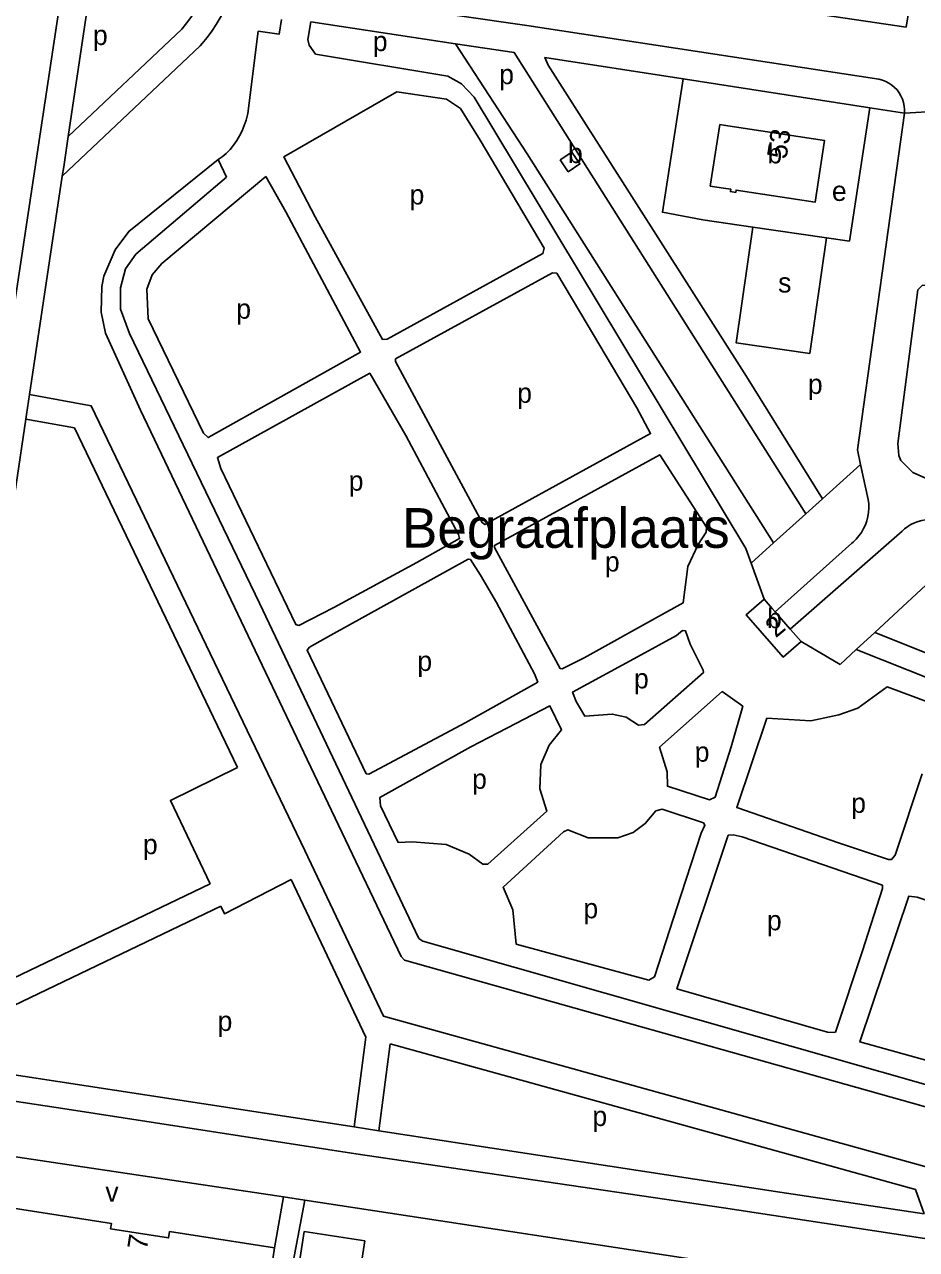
# Model space of a CAD drawing. Extents: x 163012 to 165277, y 382513 to 383987.
# Drawn here: x 163359.2 to 163538.9, y 382977.2 to 383224 of the extents above; entities that cross this region are included whole.
import ezdxf

# ---------------------------------------------------------------- set-up
doc = ezdxf.new("R2010")
doc.units = 0
for name, color, linetype in [('BLT_Basislijn', 7, 'Continuous'), ('BLT_Bebouwing', 7, 'Continuous'), ('BLT_Centroide', 7, 'Continuous'), ('BLT_Huisnummer', 7, 'Continuous'), ('BLT_Terrein_beschrifting', 7, 'Continuous'), ('BLT_Vlakafsluiter', 7, 'Continuous')]:
    doc.layers.add(name, color=color, linetype=linetype)

msp = doc.modelspace()

# ---------------------------------------------------------------- linework, layer by layer
at = {"layer": 'BLT_Basislijn'}
for p, q in [((163463.3, 383234.3), (163536.83, 383223.46)), ((163536.83, 383223.46), (163538.23, 383231.93)), ((163372.01, 383228.39), (163368.01, 383201.4)), ((163417.58, 383229.95), (163460.38, 383223.76)), ((163390.87, 383223), (163368.01, 383201.4)), ((163446.06, 383220.09), (163416.86, 383224.53)), ((163460.38, 383223.76), (163531.34, 383212.95)), ((163394.62, 383219.69), (163366.82, 383193.4)), ((163491.87, 383213.03), (163529.52, 383207.21)), ((163536.45, 383206.14), (163527.01, 383138.28)), ((163529.52, 383207.21), (163536.45, 383206.14)), ((163368.01, 383201.4), (163367.11, 383195.31)), ((163399.9, 383193.24), (163398.21, 383196.8)), ((163366.82, 383193.4), (163360.19, 383149.41)), ((163367.11, 383195.31), (163366.82, 383193.4)), ((163520.79, 383181), (163505.94, 383183.16)), ((163360.19, 383149.41), (163359.59, 383145.43)), ((163359.45, 383144.46), (163350, 383080.74)), ((163359.59, 383145.43), (163359.45, 383144.46)), ((163527.64, 383135.32), (163527.01, 383138.28)), ((163527.64, 383135.32), (163519.97, 383128.43)), ((163529.16, 383128.29), (163527.64, 383135.32)), ((163519.97, 383128.43), (163516.61, 383125.41)), ((163516.61, 383125.41), (163510.09, 383119.55)), ((163536.02, 383121.92), (163513.47, 383102.18)), ((163510.09, 383119.55), (163505.59, 383115.49)), ((163525.88, 383119.51), (163510.41, 383105.68)), ((163504.53, 383118.45), (163505.59, 383115.49)), ((163505.59, 383115.49), (163508.18, 383108.22)), ((163546.61, 383116.48), (163530.49, 383101.51)), ((163515.65, 383099.69), (163523.51, 383095.03)), ((163530.49, 383101.51), (163526.77, 383098.05)), ((163526.77, 383098.05), (163523.51, 383095.03)), ((163350, 383028.58), (163396.61, 383050.87)), ((163412.94, 383051.74), (163427.99, 383020.01)), ((163350, 383023.04), (163398.77, 383046.36)), ((163427.99, 383020.01), (163425.61, 383001.92)), ((163432.85, 383018.66), (163430.56, 383001.16)), ((163432.85, 383018.66), (163538.69, 382989.32)), ((163350, 383013.53), (163425.61, 383001.92)), ((163425.61, 383001.92), (163430.56, 383001.16)), ((163430.56, 383001.16), (163511.39, 382988.75)), ((163511.39, 382988.75), (163540.44, 382984.41)), ((163538.69, 382989.32), (163540.44, 382984.41)), ((163409.56, 382977.58), (163411.36, 382987.86)), ((163415.7, 382987.19), (163411.36, 382987.86)), ((163495.47, 382975.03), (163415.7, 382987.19)), ((163500, 382985.64), (163617.67, 382967.74))]:
    msp.add_line(p, q, dxfattribs=at)
for points in [[(163368.47, 383237.95), (163367.9, 383237.24), (163367.52, 383236.23), (163353.87, 383146.27)], [(163394.11, 383227.55), (163393.36, 383226.3), (163392.54, 383225.1), (163391.66, 383223.94), (163390.87, 383223)], [(163399.34, 383226.75), (163398.6, 383225.34), (163397.8, 383223.97), (163396.93, 383222.64), (163395.99, 383221.36), (163394.99, 383220.12), (163394.62, 383219.69)], [(163404.17, 383206.02), (163406.29, 383222.6), (163410.53, 383222.03), (163411.01, 383224.95)], [(163504.53, 383118.45), (163449.79, 383209.3), (163447.24, 383212), (163444.47, 383213.53), (163417.83, 383217.96), (163416.53, 383219.81), (163416.3, 383220.96), (163416.86, 383224.53)], [(163446.06, 383220.09), (163460.46, 383197.89), (163510.09, 383119.55)], [(163446.06, 383220.09), (163457.85, 383218.31), (163516.61, 383125.41)], [(163491.87, 383213.03), (163464.04, 383217.35), (163464.72, 383215.75), (163504.67, 383153.07), (163519.97, 383128.43)], [(163491.87, 383213.03), (163487.72, 383186.14), (163495.83, 383184.63), (163505.94, 383183.16)], [(163531.34, 383212.95), (163532.03, 383212.77), (163532.7, 383212.5), (163533.33, 383212.17), (163533.93, 383211.77), (163534.48, 383211.3), (163534.97, 383210.78), (163535.4, 383210.2), (163535.76, 383209.58), (163536.05, 383208.92), (163536.27, 383208.24), (163536.41, 383207.53), (163536.47, 383206.82), (163536.45, 383206.14)], [(163451.02, 383200.65), (163463.88, 383178.92), (163463.65, 383177.84), (163432.24, 383160.57), (163431.31, 383160.53), (163417.77, 383185.24), (163411.48, 383197.34), (163434.24, 383210.41), (163444.21, 383208.93), (163447.06, 383207.03), (163451.02, 383200.65)], [(163398.21, 383196.8), (163399.03, 383197.3), (163399.84, 383197.96), (163400.61, 383198.78), (163401.31, 383199.66), (163401.96, 383200.59), (163402.53, 383201.56), (163403.04, 383202.57), (163403.47, 383203.61), (163403.83, 383204.68), (163404.11, 383205.77), (163404.17, 383206.02)], [(163520.79, 383181), (163525.38, 383180.33), (163529.52, 383207.21)], [(163637.57, 382979.41), (163624.92, 382982.3), (163435.77, 383035.53), (163435.1, 383036.27), (163382.56, 383146.29), (163375.53, 383161.81), (163374.62, 383166.05), (163374.78, 383171.21), (163375.21, 383173.28), (163377.45, 383178.55), (163380.22, 383182.3), (163398.21, 383196.8)], [(163624.06, 382986.71), (163439.43, 383039.32), (163438.64, 383039.9), (163406.56, 383107.39), (163380.35, 383161.73), (163378.56, 383166.65), (163378.54, 383170.92), (163379.52, 383174.72), (163381.65, 383177.68), (163399.9, 383193.24)], [(163419.23, 383153.66), (163396.18, 383140.77), (163395.28, 383141.68), (163384.14, 383164.68), (163383.82, 383170.67), (163384.93, 383173.54), (163386.85, 383175.86), (163407.8, 383193.32)], [(163407.8, 383193.32), (163411.85, 383186.24), (163426.91, 383157.98), (163419.23, 383153.66)], [(163505.94, 383183.16), (163502.55, 383159.88), (163517.4, 383157.72), (163520.79, 383181)], [(163472.58, 383163.59), (163482.55, 383146.77), (163485.33, 383141.57), (163451.96, 383123.24), (163451.38, 383123.65), (163433.95, 383156.12), (163433.93, 383156.62), (163465.57, 383173.95), (163466.43, 383173.91), (163472.58, 383163.59)], [(163544.06, 383171.23), (163540.11, 383171.45), (163539.19, 383170.51), (163535.17, 383139.55), (163535.35, 383137.13), (163535.71, 383136.14), (163538.14, 383133.7), (163554.35, 383126.52), (163554.64, 383126.39)], [(163438.25, 383115.59), (163421.52, 383106.51), (163414.48, 383102.94), (163413.84, 383103.11), (163398.77, 383134.51), (163398.08, 383136.73), (163428.76, 383153.73), (163436.04, 383141.16), (163446.65, 383121.24), (163446.84, 383120.41), (163438.25, 383115.59)], [(163360.19, 383149.41), (163372.65, 383147.18), (163415.69, 383057.61)], [(163359.45, 383144.46), (163369.26, 383142.71), (163402.13, 383074.3)], [(163486.94, 383104.73), (163471.94, 383096.41), (163467.54, 383094.21), (163467.12, 383094.24), (163453.87, 383118.62), (163453.87, 383119.04), (163487.19, 383137.3), (163496.58, 383122.7), (163496.53, 383121.73), (163494.9, 383119.2), (163492.85, 383114.77), (163491.86, 383107.47), (163486.94, 383104.73)], [(163529.16, 383128.29), (163529.27, 383127.43), (163529.29, 383126.57), (163529.24, 383125.71), (163529.11, 383124.85), (163528.89, 383124.02), (163528.61, 383123.2), (163528.24, 383122.42), (163527.81, 383121.67), (163527.31, 383120.97), (163526.74, 383120.31), (163526.12, 383119.71), (163525.88, 383119.51)], [(163543.78, 383123.82), (163543.03, 383124.03), (163542.27, 383124.16), (163541.49, 383124.2), (163540.72, 383124.17), (163539.96, 383124.06), (163539.21, 383123.87), (163538.48, 383123.61), (163537.78, 383123.27), (163537.12, 383122.86), (163536.51, 383122.39), (163536.02, 383121.92)], [(163451.07, 383113.05), (163454.3, 383107.56), (163461.96, 383093.19), (163462.6, 383091.53), (163448.12, 383083.36), (163428.6, 383072.95), (163428.04, 383073.07), (163416.12, 383097.93), (163416.65, 383098.55), (163420.93, 383100.99), (163448.61, 383116.3), (163449.05, 383116.22), (163451.07, 383113.05)], [(163482.68, 383096.63), (163469.63, 383089.51), (163470.35, 383087.64), (163472.1, 383084.65), (163477.61, 383085.08), (163480.39, 383084.46), (163482.89, 383082.85), (163484.08, 383082.95), (163495.97, 383093.43), (163495.94, 383093.92), (163493.27, 383099.13), (163492.38, 383101.82), (163491.78, 383101.89), (163490.52, 383100.9), (163482.68, 383096.63)], [(163530.49, 383101.51), (163628.79, 383062.23), (163673.84, 383043.82), (163676.87, 383042.07), (163681.18, 383038.49), (163684.68, 383034.25), (163686.91, 383030.27), (163688.82, 383025.72), (163689.82, 383019.32), (163689.3, 383011.06), (163686.97, 383004.69), (163680.5, 382995.96)], [(163526.77, 383098.05), (163656.33, 383046.6)], [(163501.56, 383078.51), (163503.89, 383086.65), (163499.76, 383089.62), (163487.14, 383078.4), (163488.67, 383073.43), (163488.71, 383070.53), (163497.21, 383067.79), (163498.36, 383068.35), (163501.56, 383078.51)], [(163544.52, 383086.28), (163532.97, 383090.58), (163527.08, 383086.28), (163523.23, 383084.91), (163517.58, 383083.73), (163508.75, 383084.25), (163502.7, 383066.29), (163523.21, 383059.12), (163533.23, 383055.79), (163533.87, 383055.79), (163534.57, 383056.64), (163540.04, 383073.05)], [(163458.21, 383083.18), (163465.06, 383086.72), (163467.35, 383081.9), (163464.87, 383078.79), (163463.21, 383074.93), (163463.02, 383070.02), (163464.45, 383065.5), (163452.52, 383054.84), (163451.54, 383054.84), (163448.78, 383056.86), (163444.15, 383058.78), (163437.27, 383059.31), (163434.49, 383059.18), (163430.94, 383066.62), (163430.8, 383068.27), (163449.1, 383078.45), (163458.21, 383083.18)], [(163396.61, 383050.87), (163388.61, 383067.64), (163402.13, 383074.3)], [(163491.52, 383048.71), (163495.49, 383061.07), (163496.29, 383062.72), (163495.97, 383063.14), (163487.65, 383065.91), (163486.39, 383065.62), (163484.27, 383063.02), (163481.83, 383061.21), (163478.7, 383060.14), (163472.77, 383060.17), (163468.67, 383061.74), (163467.8, 383061.37), (163455.65, 383050.22), (163457.6, 383045.64), (163458.28, 383038.76), (163485.01, 383031.46), (163486.12, 383032.16), (163491.52, 383048.71)], [(163528.03, 383037.41), (163532.08, 383049.94), (163532.02, 383050.6), (163503.81, 383060.35), (163501.99, 383060.75), (163500.99, 383060.67), (163490.63, 383029.76), (163520.96, 383021.02), (163522.11, 383020.91), (163522.58, 383021.02), (163528.03, 383037.41)], [(163415.69, 383057.61), (163431.52, 383024.22), (163542.53, 382993.44)], [(163412.94, 383051.74), (163399.48, 383044.87), (163398.77, 383046.36)], [(163563.85, 383026.17), (163567.31, 383036.83), (163567.63, 383037.95), (163567.47, 383038.43), (163555.55, 383042.73), (163539, 383048.17), (163537.37, 383048.4), (163527.49, 383019.03), (163558.66, 383010.42), (163563.85, 383026.17)], [(163350, 383008.2), (163367.79, 383005.47)], [(163367.79, 383005.47), (163425.94, 382996.53), (163500, 382985.64)], [(163339.8, 382998.53), (163411.36, 382987.86)], [(163406.76, 382929.17), (163411.88, 382964.73), (163413.34, 382974.78), (163415.7, 382987.19)]]:
    msp.add_lwpolyline(points, dxfattribs=at)
at = {"layer": 'BLT_Bebouwing'}
for p, q in [((163497.34, 383191.41), (163499.25, 383203.82)), ((163508.18, 383108.22), (163509.83, 383106.34)), ((163509.83, 383106.34), (163510.41, 383105.68)), ((163510.41, 383105.68), (163513.47, 383102.18)), ((163513.47, 383102.18), (163513.52, 383102.13)), ((163513.52, 383102.13), (163515.65, 383099.69))]:
    msp.add_line(p, q, dxfattribs=at)
for points in [[(163499.25, 383203.82), (163500, 383203.71), (163520.39, 383200.57), (163518.48, 383188.15), (163502.56, 383190.61), (163502.49, 383190.15), (163501.4, 383190.32), (163501.47, 383190.77), (163500, 383191), (163497.34, 383191.41)], [(163515.65, 383099.69), (163512.06, 383096.54), (163504.59, 383105.08), (163508.18, 383108.22)], [(163350, 382986.6), (163376.73, 382982.48), (163376.56, 382981.38), (163388.24, 382979.57), (163388.44, 382980.83), (163409.56, 382977.58)], [(163393.85, 382937.84), (163394.85, 382944.33), (163369.27, 382948.28), (163369.76, 382951.44), (163371.54, 382951.17), (163371.51, 382950.93), (163376.49, 382950.17), (163377.1, 382954.1), (163379.71, 382953.7), (163379.11, 382949.78), (163383.99, 382949.03), (163384.46, 382952.05), (163405.21, 382948.85), (163406.66, 382958.29), (163404.52, 382958.62), (163406.03, 382968.46), (163408.1, 382968.14), (163408.8, 382972.63), (163409.56, 382977.58)]]:
    msp.add_lwpolyline(points, dxfattribs=at)
for points in [[(163467.14, 383196.69), (163469.49, 383198.26), (163471.08, 383195.87), (163468.73, 383194.31)], [(163415.57, 382980.83), (163413.69, 382968.64), (163425.88, 382966.75), (163427.76, 382978.95)]]:
    msp.add_lwpolyline(points, close=True, dxfattribs=at)
at = {"layer": 'BLT_Vlakafsluiter'}
msp.add_line((163536.45, 383206.14), (163543.28, 383206.52), dxfattribs=at)

# ---------------------------------------------------------------- texts
at = {"layer": 'BLT_Centroide'}
for s, p in [('p', (163373, 383219.83)), ('p', (163429.37, 383218.61)), ('p', (163454.83, 383211.94)), ('b', (163468.69, 383196.05)), ('b', (163508.87, 383196)), ('p', (163436.79, 383187.71)), ('e', (163521.86, 383188.43)), ('s', (163511.03, 383169.98)), ('p', (163401.87, 383164.7)), ('p', (163517.02, 383149.55)), ('p', (163458.46, 383147.76)), ('p', (163424.52, 383130.07)), ('p', (163476.13, 383113.79)), ('b', (163508.79, 383102.38)), ('p', (163438.35, 383093.76)), ('p', (163481.99, 383090.24)), ('p', (163494.22, 383075.48)), ('p', (163449.37, 383070.02)), ('p', (163525.74, 383065.17)), ('p', (163383.07, 383056.86)), ('p', (163471.8, 383043.94)), ('p', (163508.77, 383041.52)), ('p', (163398.11, 383021.25)), ('p', (163473.61, 383002.1)), ('v', (163375.5, 382986.84))]:
    msp.add_text(s, height=4, dxfattribs=at).set_placement(p)
at = {"layer": 'BLT_Huisnummer'}
for s, rotation, p in [('53', 81.2382, (163512.69, 383196.72)), ('2', 39.7099, (163510.54, 383100.31)), ('7', 81.2216, (163383.84, 382976.99))]:
    msp.add_text(s, height=4, rotation=rotation, dxfattribs=at).set_placement(p)
at = {"layer": 'BLT_Terrein_beschrifting'}
msp.add_text('Begraafplaats', height=8, dxfattribs=at).set_placement((163435.24, 383118.56))

doc.saveas('drawing.dxf')
